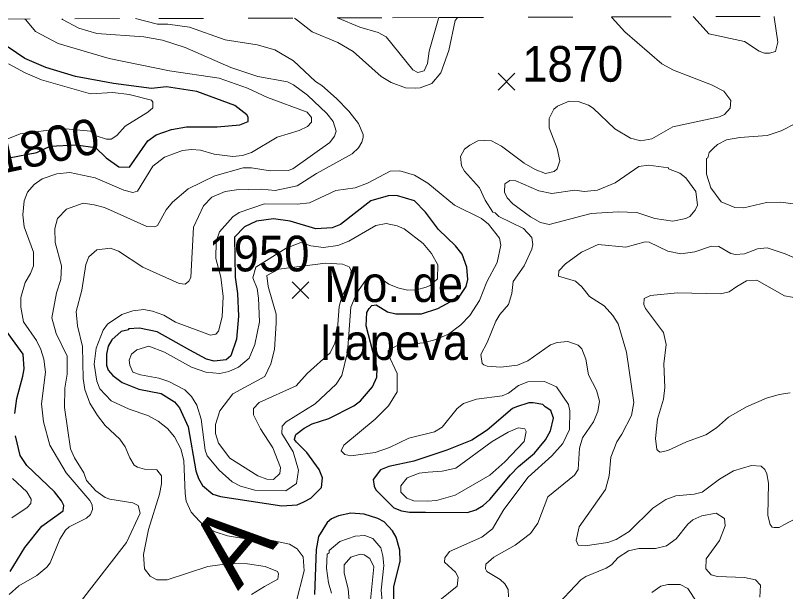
# Model space of a CAD drawing. Extents: x 423 to 448.8, y 7456.3 to 7484.
# Drawn here: x 445.198 to 446.924, y 7482.74 to 7484.031 of the extents above; entities that cross this region are included whole.
import ezdxf
from ezdxf.enums import TextEntityAlignment as Align

# ---------------------------------------------------------------- set-up
doc = ezdxf.new("R2010")
doc.units = 0
doc.header["$LTSCALE"] = 0.032
doc.linetypes.add('SHORT_DASHED', pattern=[2.7, 1.5, -1.2])
for name, color, linetype, lineweight in [('1', 7, 'Continuous', 25), ('2', 7, 'Continuous', 13), ('21', 7, 'Continuous', 25), ('22', 7, 'SHORT_DASHED', 13)]:
    doc.layers.add(name, color=color, linetype=linetype, lineweight=lineweight)
doc.layers.add('61', color=7, linetype='Continuous')

msp = doc.modelspace()

# ---------------------------------------------------------------- linework, layer by layer
at = {"layer": '1'}
for points in [[(445.6501, 7483.7817), (445.7011, 7483.7863), (445.7197, 7483.7933), (445.7197, 7483.8033), (445.7166, 7483.8088), (445.6903, 7483.8296), (445.6052, 7483.8606), (445.5371, 7483.8714), (445.5031, 7483.8675), (445.418, 7483.8784), (445.3329, 7483.8946), (445.2664, 7483.9147), (445.2192, 7483.9348), (445.1821, 7483.9603), (445.1574, 7483.9859), (445.1331, 7484.0209), (445.1317, 7484.0229)], [(445.1842, 7483.7122), (445.2467, 7483.7244), (445.2762, 7483.7381), (445.3337, 7483.741), (445.3776, 7483.7352), (445.4017, 7483.7121), (445.4304, 7483.692), (445.4543, 7483.6912), (445.4954, 7483.7499), (445.5139, 7483.7639), (445.548, 7483.7755), (445.582, 7483.7817), (445.6501, 7483.7817)], [(445.1968, 7483.139), (445.2014, 7483.173), (445.2154, 7483.2225), (445.2177, 7483.2395), (445.2161, 7483.272), (445.1643, 7483.3431)], [(445.1867, 7482.7854), (445.2192, 7482.8388), (445.2579, 7482.8868), (445.3051, 7482.9208), (445.3066, 7482.9329), (445.302, 7482.9432), (445.2857, 7482.9634), (445.2238, 7483.0229), (445.2092, 7483.0453), (445.1983, 7483.0894)], [(446.0461, 7482.7135), (446.0461, 7482.7507), (446.0608, 7482.8079), (446.06, 7482.8327), (446.0514, 7482.8621), (446.043, 7482.8759), (446.0244, 7482.896), (446.0105, 7482.9038), (445.9796, 7482.9139), (445.9502, 7482.9154), (445.9223, 7482.91), (445.9068, 7482.903), (445.8968, 7482.8945), (445.8774, 7482.8636), (445.872, 7482.8342), (445.8682, 7482.7337)]]:
    msp.add_lwpolyline(points, dxfattribs=at)
for points in [[(445.8844, 7482.9734), (445.8867, 7482.9951), (445.879, 7483.0137), (445.8511, 7483.0515), (445.8279, 7483.0747), (445.8236, 7483.081), (445.8236, 7483.0816), (445.8264, 7483.0917), (445.845, 7483.1065), (445.8635, 7483.1157), (445.9007, 7483.1281), (445.9563, 7483.156), (445.9718, 7483.1675), (445.9981, 7483.1992), (446.0082, 7483.2209), (446.0089, 7483.241), (445.9842, 7483.3354), (445.9857, 7483.3656), (445.9911, 7483.3741), (445.9973, 7483.381), (446.0066, 7483.3826), (446.0321, 7483.3671), (446.0507, 7483.3625), (446.1079, 7483.3625), (446.1451, 7483.3741), (446.1822, 7483.3949), (446.1961, 7483.4058), (446.2085, 7483.4235), (446.2123, 7483.4391), (446.21, 7483.4669), (446.1992, 7483.4963), (446.1845, 7483.5149), (446.1466, 7483.5512), (446.1172, 7483.5907), (446.0925, 7483.6154), (446.0523, 7483.6278), (446.0337, 7483.627), (445.995, 7483.6161), (445.9269, 7483.5628), (445.9084, 7483.5551), (445.8713, 7483.5527), (445.814, 7483.5705), (445.7769, 7483.5752), (445.7382, 7483.5698), (445.7119, 7483.5574), (445.6895, 7483.5342), (445.691, 7483.4446), (445.6961, 7483.4077), (445.698, 7483.3571), (445.6934, 7483.306), (445.681, 7483.2681), (445.6709, 7483.2596), (445.6439, 7483.2565), (445.6269, 7483.2611), (445.5889, 7483.2813), (445.5162, 7483.3222), (445.4768, 7483.33), (445.452, 7483.3292), (445.452, 7483.3269), (445.435, 7483.323), (445.4141, 7483.3044), (445.4064, 7483.2897), (445.4025, 7483.272), (445.4025, 7483.2472), (445.4064, 7483.2364), (445.4164, 7483.224), (445.4373, 7483.2086), (445.4753, 7483.1939), (445.5248, 7483.1838), (445.5549, 7483.1652), (445.5657, 7483.1521), (445.5858, 7483.1096), (445.6029, 7483.0106), (445.6083, 7482.9935), (445.6175, 7482.9781), (445.6407, 7482.9587), (445.6577, 7482.9533), (445.7955, 7482.9324), (445.8295, 7482.9347), (445.8449, 7482.9409), (445.8604, 7482.9494)], [(446.1172, 7482.9177), (446.2116, 7482.917), (446.2302, 7482.9231), (446.2464, 7482.9332), (446.261, 7482.9463), (446.3075, 7483.002), (446.3253, 7483.0206), (446.3616, 7483.05), (446.3864, 7483.0802), (446.3972, 7483.1003), (446.4042, 7483.1289), (446.3979, 7483.1458), (446.3856, 7483.1544), (446.3802, 7483.159), (446.3585, 7483.1629), (446.3485, 7483.1629), (446.3214, 7483.1544), (446.3121, 7483.1505), (446.2557, 7483.1018), (446.2209, 7483.0794), (446.1652, 7483.057), (446.0909, 7483.0322), (446.0352, 7483.0206), (446.0167, 7483.0128), (445.9997, 7482.9912), (446.0019, 7482.9765), (446.0058, 7482.968), (446.0461, 7482.9278), (446.0631, 7482.9208), (446.0816, 7482.9177)]]:
    msp.add_lwpolyline(points, close=True, dxfattribs=at)
at = {"layer": '2'}
for points in [[(445.2198, 7484.0232), (445.2215, 7484.0212), (445.2432, 7483.9951), (445.2943, 7483.9681), (445.4087, 7483.9348), (445.5433, 7483.907), (445.6547, 7483.8907), (445.7181, 7483.8683), (445.763, 7483.8474), (445.8519, 7483.8141), (445.862, 7483.8026), (445.862, 7483.7918), (445.8527, 7483.7825), (445.8341, 7483.7732), (445.7846, 7483.7585), (445.7274, 7483.7244), (445.7073, 7483.7175), (445.6856, 7483.7151), (445.6439, 7483.7206), (445.6129, 7483.7291), (445.5928, 7483.7306), (445.5727, 7483.7283), (445.5325, 7483.7136), (445.5062, 7483.6935), (445.4721, 7483.6371), (445.4613, 7483.6347), (445.4412, 7483.6393), (445.377, 7483.6672), (445.3206, 7483.6796), (445.2912, 7483.6765), (445.2587, 7483.6649), (445.2401, 7483.6525), (445.2254, 7483.6355), (445.2177, 7483.6154), (445.2154, 7483.5845), (445.2184, 7483.5574), (445.2386, 7483.5009), (445.2386, 7483.47), (445.2324, 7483.453), (445.22, 7483.4329), (445.2107, 7483.3988), (445.2107, 7483.3772), (445.2169, 7483.3447), (445.2455, 7483.3029), (445.2556, 7483.2828), (445.2618, 7483.2612), (445.2656, 7483.2318), (445.2571, 7483.1606), (445.261, 7483.1204), (445.2757, 7483.0678), (445.312, 7483.0059), (445.3654, 7482.944), (445.3701, 7482.9347), (445.3708, 7482.9239), (445.3669, 7482.9131), (445.3576, 7482.9046), (445.319, 7482.8852), (445.3105, 7482.8775), (445.2981, 7482.8574), (445.2764, 7482.8048), (445.2687, 7482.7947), (445.2463, 7482.7762), (445.2061, 7482.753), (445.1844, 7482.7337)], [(445.8527, 7483.8528), (445.8218, 7483.876), (445.8078, 7483.8822), (445.7413, 7483.8946), (445.681, 7483.9147), (445.5789, 7483.9596), (445.5279, 7483.9758), (445.4861, 7483.9836), (445.3809, 7483.9905), (445.3407, 7484.0029), (445.3043, 7484.0224), (445.3023, 7484.0235)], [(445.7583, 7482.7963), (445.7181, 7482.8025), (445.6779, 7482.8033), (445.6299, 7482.7963), (445.5387, 7482.7661), (445.5155, 7482.7661), (445.5, 7482.7746), (445.4876, 7482.7909), (445.4853, 7482.8234), (445.4969, 7482.8791), (445.5209, 7482.958), (445.5255, 7482.9812), (445.5255, 7482.9997), (445.5155, 7483.0129), (445.4876, 7483.0144), (445.4722, 7483.019), (445.4644, 7483.0237), (445.4551, 7483.0399), (445.4443, 7483.0647), (445.4327, 7483.0817), (445.3995, 7483.1126), (445.3824, 7483.1343), (445.3654, 7483.1622), (445.3538, 7483.1931), (445.3499, 7483.2178), (445.3491, 7483.289), (445.3376, 7483.3354), (445.3345, 7483.3679), (445.3469, 7483.4158), (445.3561, 7483.4731), (445.3631, 7483.4901), (445.3809, 7483.5056), (445.4118, 7483.5094), (445.4296, 7483.5032), (445.4837, 7483.4669), (445.565, 7483.4305), (445.5789, 7483.429), (445.5866, 7483.436), (445.5913, 7483.4437), (445.5975, 7483.5566), (445.6199, 7483.6046), (445.6384, 7483.6239), (445.6686, 7483.6363), (445.6934, 7483.6401), (445.7491, 7483.6417), (445.7807, 7483.6386), (445.8295, 7483.6494), (445.8728, 7483.6773), (445.9532, 7483.7213), (445.9671, 7483.7345), (445.9749, 7483.7469), (445.9772, 7483.7577), (445.9772, 7483.7647), (445.9672, 7483.7887), (445.9455, 7483.8165), (445.9176, 7483.8451), (445.8852, 7483.8745), (445.8705, 7483.883), (445.8218, 7483.9294), (445.78, 7483.9542), (445.7398, 7483.965), (445.6686, 7483.9766), (445.5882, 7484.0052), (445.5402, 7484.0114), (445.517, 7484.0114), (445.4675, 7484.0241)], [(446.1892, 7484.0267), (446.1875, 7484.0246), (446.1837, 7484.0199), (446.1698, 7483.9526), (446.1512, 7483.9023), (446.1312, 7483.8784), (446.1049, 7483.8691), (446.094, 7483.8683), (446.0724, 7483.8691), (446.0399, 7483.8807), (446.0182, 7483.8946), (445.9548, 7483.9503), (445.9208, 7483.9704), (445.8635, 7483.9944), (445.826, 7484.0238), (445.824, 7484.0254)], [(446.1472, 7484.0266), (446.1466, 7484.0245), (446.1257, 7483.9511), (446.1219, 7483.9232), (446.1141, 7483.907), (446.1002, 7483.9031), (446.0886, 7483.9093), (446.029, 7483.9835), (446.0112, 7483.9928), (445.9703, 7484.0052), (445.9199, 7484.0257)], [(446.5337, 7484.0279), (446.5356, 7484.0258), (446.5635, 7483.9944), (446.647, 7483.9224), (446.6726, 7483.9085), (446.7576, 7483.876), (446.7855, 7483.8613), (446.801, 7483.8405), (446.7994, 7483.8234), (446.787, 7483.8095), (446.7762, 7483.8041), (446.671, 7483.7817), (446.6246, 7483.7546), (446.5999, 7483.75), (446.5767, 7483.7562), (446.5411, 7483.777), (446.4931, 7483.8234), (446.4823, 7483.8304), (446.4591, 7483.8382), (446.439, 7483.8389), (446.4127, 7483.8281), (446.4049, 7483.8211), (446.3941, 7483.8002), (446.3941, 7483.7794), (446.4119, 7483.733), (446.4181, 7483.7051), (446.4119, 7483.6873), (446.4057, 7483.6811), (446.3864, 7483.6773), (446.3632, 7483.6858), (446.3384, 7483.7004), (446.2874, 7483.7384), (446.2649, 7483.75), (446.2503, 7483.7507), (446.2348, 7483.75), (446.2162, 7483.7407), (446.2046, 7483.7314), (446.1953, 7483.7152), (446.1977, 7483.6943), (446.2046, 7483.6819), (446.2379, 7483.6447), (446.251, 7483.6169), (446.268, 7483.5906), (446.2735, 7483.5891), (446.2812, 7483.5806), (446.3369, 7483.5535), (446.3554, 7483.5334), (446.3578, 7483.5179), (446.3554, 7483.5071), (446.3384, 7483.47), (446.3137, 7483.4352), (446.3106, 7483.4081), (446.3029, 7483.3834), (446.2835, 7483.3609), (446.275, 7483.3462), (446.2556, 7483.2983), (446.241, 7483.2712), (446.244, 7483.2511), (446.2479, 7483.248), (446.2557, 7483.2449), (446.2858, 7483.2433), (446.323, 7483.2472), (446.3462, 7483.2573), (446.3972, 7483.2928), (446.4119, 7483.2982), (446.4358, 7483.3006), (446.4591, 7483.2921), (446.4676, 7483.2844), (446.4761, 7483.2612), (446.4823, 7483.2256), (446.5001, 7483.1915), (446.507, 7483.1668), (446.5032, 7483.1436), (446.4939, 7483.1204), (446.4691, 7483.0848), (446.4622, 7483.0616), (446.4591, 7483.0137), (446.4513, 7483.0013), (446.391, 7482.9525), (446.3686, 7482.893), (446.3523, 7482.8705), (446.3183, 7482.8442), (446.2704, 7482.8172), (446.2526, 7482.8017), (446.2518, 7482.7909), (446.2549, 7482.7847), (446.2843, 7482.7669), (446.2951, 7482.7576), (446.3021, 7482.7445), (446.3029, 7482.7282)], [(446.8984, 7484.0292), (446.8987, 7484.0271), (446.9062, 7483.9712), (446.9015, 7483.9503), (446.8876, 7483.9464), (446.8768, 7483.9464), (446.8644, 7483.9511), (446.8319, 7483.9727), (446.7522, 7483.9898), (446.7189, 7484.0265), (446.7171, 7484.0285)], [(445.1666, 7483.7484), (445.2094, 7483.7658), (445.3025, 7483.7775), (445.3671, 7483.7719), (445.3793, 7483.7616), (445.4026, 7483.7538), (445.4126, 7483.7538), (445.4257, 7483.7624), (445.4443, 7483.7832), (445.4954, 7483.8141), (445.5062, 7483.8242), (445.5062, 7483.8366), (445.5031, 7483.8412), (445.4536, 7483.8544), (445.4165, 7483.8583), (445.367, 7483.8552), (445.2571, 7483.8869), (445.22, 7483.9023), (445.1828, 7483.9224)], [(445.3414, 7482.7135), (445.4474, 7482.8497), (445.4776, 7482.9154), (445.4737, 7482.9332), (445.4613, 7482.9386), (445.4103, 7482.9471), (445.3995, 7482.951), (445.3785, 7482.9657), (445.3576, 7482.9889), (445.3515, 7483.0059), (445.3306, 7483.0399), (445.3221, 7483.0601), (445.3082, 7483.1529), (445.3089, 7483.1962), (445.3144, 7483.2271), (445.3144, 7483.2673), (445.2896, 7483.3184), (445.2803, 7483.3532), (445.2904, 7483.4097), (445.3004, 7483.4391), (445.302, 7483.47), (445.2873, 7483.5226), (445.2865, 7483.5535), (445.2927, 7483.5759), (445.3128, 7483.5968), (445.35, 7483.6108), (445.3747, 7483.6069), (445.3979, 7483.6007), (445.493, 7483.5582), (445.5108, 7483.5574), (445.517, 7483.5605), (445.5363, 7483.5953), (445.5503, 7483.6131), (445.5851, 7483.6424), (445.6454, 7483.6718), (445.7088, 7483.6896), (445.7274, 7483.6896), (445.7692, 7483.6827), (445.8093, 7483.6835), (445.8202, 7483.6873), (445.9029, 7483.7461), (445.913, 7483.7608), (445.9169, 7483.7716), (445.9107, 7483.7933), (445.896, 7483.8118), (445.8527, 7483.8528)], [(446.9464, 7483.7887), (446.9139, 7483.7724), (446.883, 7483.7624), (446.8211, 7483.7577), (446.7917, 7483.7523), (446.7715, 7483.7422), (446.7622, 7483.7337), (446.753, 7483.7237), (446.7499, 7483.7121), (446.7468, 7483.7105), (446.7468, 7483.6757), (446.7561, 7483.6448), (446.7793, 7483.6138), (446.8102, 7483.6007), (446.8304, 7483.5999), (446.8814, 7483.6123), (446.9123, 7483.613), (446.9417, 7483.6092)], [(446.1334, 7482.7081), (446.1884, 7482.7522), (446.1907, 7482.7723), (446.1845, 7482.7832), (446.1597, 7482.8056), (446.1605, 7482.8156), (446.1713, 7482.8296), (446.2433, 7482.862), (446.2672, 7482.8806), (446.2928, 7482.9239), (446.3469, 7482.9966), (446.4003, 7483.0445), (446.4251, 7483.0716), (446.4397, 7483.1034), (446.4405, 7483.1451), (446.4374, 7483.1591), (446.4104, 7483.1992), (446.384, 7483.2109), (446.3462, 7483.2101), (446.3253, 7483.2016), (446.3029, 7483.1846), (446.2889, 7483.1784), (446.2317, 7483.1714), (446.2023, 7483.1613), (446.1884, 7483.1505), (446.1543, 7483.1088), (446.1373, 7483.0979), (446.0801, 7483.084), (446.0368, 7483.0631), (446.0043, 7483.0515), (445.9502, 7483.0446), (445.9362, 7483.0469), (445.9285, 7483.0554), (445.9339, 7483.0678), (446.0043, 7483.1266), (446.0344, 7483.156), (446.0538, 7483.1877), (446.0538, 7483.1993), (446.0538, 7483.2287), (446.0337, 7483.272), (446.0337, 7483.2805), (446.0554, 7483.2921), (446.1126, 7483.2975), (446.1404, 7483.3052), (446.169, 7483.3168), (446.1961, 7483.3377), (446.2162, 7483.3586), (446.2379, 7483.3926), (446.2549, 7483.4344), (446.2781, 7483.4777), (446.2858, 7483.5164), (446.2827, 7483.5319), (446.258, 7483.5636), (446.2425, 7483.5759), (446.1822, 7483.6061), (446.1226, 7483.6556), (446.0924, 7483.6734), (446.06, 7483.6827), (446.0383, 7483.6819), (445.9873, 7483.6556), (445.9594, 7483.6448), (445.9161, 7483.6386), (445.8573, 7483.6115), (445.8295, 7483.6084), (445.7568, 7483.6092), (445.6996, 7483.5898), (445.6856, 7483.5798), (445.6554, 7483.5465), (445.6485, 7483.5249), (445.6477, 7483.4867), (445.6583, 7483.4447)], [(446.9557, 7483.4824), (446.9232, 7483.497), (446.883, 7483.5102), (446.8613, 7483.5079), (446.8319, 7483.497), (446.8118, 7483.4955), (446.801, 7483.4978), (446.7747, 7483.5133), (446.7577, 7483.514), (446.7205, 7483.5017), (446.6896, 7483.497), (446.6602, 7483.5032), (446.6184, 7483.5233), (446.6091, 7483.5241), (446.5658, 7483.5118), (446.504, 7483.5179), (446.4668, 7483.5009), (446.4305, 7483.4746), (446.4158, 7483.4592), (446.415, 7483.4467), (446.4529, 7483.436), (446.4676, 7483.4228), (446.4846, 7483.4011), (446.5178, 7483.3803), (446.5372, 7483.3586), (446.5488, 7483.3401), (446.5674, 7483.2766), (446.5836, 7483.1637), (446.579, 7483.1343), (446.5573, 7483.0925), (446.5457, 7483.0755), (446.5325, 7483.0415), (446.5287, 7482.9997), (446.5202, 7482.9688), (446.4614, 7482.8853), (446.4544, 7482.8543), (446.4591, 7482.8442), (446.4746, 7482.8427), (446.5256, 7482.8504), (446.5442, 7482.8566), (446.5735, 7482.8744), (446.6262, 7482.927), (446.6556, 7482.9463), (446.678, 7482.9549), (446.719, 7482.958), (446.7367, 7482.9626), (446.7762, 7482.992), (446.8072, 7483.0106), (446.8474, 7483.0229), (446.869, 7483.0213), (446.8775, 7483.0136), (446.8822, 7483.0036), (446.8853, 7482.9827)], [(445.6583, 7483.4447), (445.6636, 7483.4016), (445.6616, 7483.3555), (445.6531, 7483.3238), (445.6477, 7483.3168), (445.6353, 7483.3145), (445.5572, 7483.3439), (445.5309, 7483.3594), (445.5054, 7483.3686), (445.4861, 7483.3725), (445.4613, 7483.3694), (445.4366, 7483.3609), (445.4049, 7483.3393), (445.3948, 7483.3261), (445.3793, 7483.2859), (445.3747, 7483.2495), (445.3809, 7483.2117), (445.3878, 7483.1946), (445.4133, 7483.1675), (445.4536, 7483.149), (445.4954, 7483.1343), (445.5186, 7483.1219), (445.5394, 7483.1057), (445.5549, 7483.0871), (445.5688, 7483.0601), (445.5758, 7483.0338), (445.5789, 7482.9595), (445.5812, 7482.9425), (445.592, 7482.9177), (445.6207, 7482.8876), (445.6462, 7482.8736), (445.6733, 7482.8651), (445.715, 7482.8582), (445.763, 7482.8566), (445.8125, 7482.8466), (445.8295, 7482.8357), (445.8434, 7482.8179), (445.845, 7482.7863), (445.8264, 7482.7135)], [(446.9557, 7483.3965), (446.9216, 7483.4027), (446.8597, 7483.4382), (446.8365, 7483.4367), (446.8148, 7483.4236), (446.7978, 7483.4119), (446.7778, 7483.4073), (446.6819, 7483.4097), (446.6215, 7483.4035), (446.6068, 7483.3965), (446.606, 7483.3834), (446.6099, 7483.3741), (446.6501, 7483.3207), (446.6563, 7483.2936), (446.6509, 7483.2503), (446.6532, 7483.1977), (446.6501, 7483.1714), (446.637, 7483.1266), (446.6323, 7483.0833), (446.6354, 7483.0585), (446.6393, 7483.0546), (446.6432, 7483.0523), (446.6602, 7483.0562), (446.702, 7483.0755), (446.7453, 7483.091), (446.7692, 7483.1072), (446.7963, 7483.1312), (446.8365, 7483.1544), (446.8814, 7483.1737), (446.9093, 7483.1815), (446.934, 7483.1854)], [(445.1906, 7482.9054), (445.2246, 7482.9286), (445.2331, 7482.9378), (445.2339, 7482.9471), (445.2239, 7482.9634), (445.1921, 7482.9935)], [(446.8853, 7482.9827), (446.8845, 7482.9108), (446.8891, 7482.8906), (446.8938, 7482.8845), (446.8984, 7482.8837), (446.9092, 7482.8837), (446.9201, 7482.8899), (446.951, 7482.9061)], [(446.5217, 7482.7924), (446.5341, 7482.8002), (446.5488, 7482.8164), (446.572, 7482.8311), (446.5952, 7482.8365), (446.6324, 7482.8365), (446.6571, 7482.8427), (446.6787, 7482.8582), (446.705, 7482.8914), (446.7159, 7482.9007), (446.736, 7482.91), (446.7685, 7482.9154), (446.787, 7482.9038), (446.7886, 7482.8875), (446.7762, 7482.8543), (446.746, 7482.8133), (446.7453, 7482.7909), (446.7569, 7482.7777), (446.7716, 7482.7739), (446.8319, 7482.7715), (446.8567, 7482.7661), (446.8674, 7482.7545), (446.8659, 7482.7274)], [(446.0205, 7482.7105), (446.0182, 7482.7429), (446.0236, 7482.7986), (446.0213, 7482.8203), (446.0174, 7482.8381), (445.9989, 7482.859), (445.9811, 7482.8659), (445.9594, 7482.8643), (445.9254, 7482.852), (445.9014, 7482.8319), (445.9014, 7482.8272), (445.8968, 7482.8241), (445.8952, 7482.7924), (445.8999, 7482.76), (445.9068, 7482.7368)], [(445.7274, 7482.7337), (445.7568, 7482.7514), (445.7862, 7482.7676), (445.7877, 7482.7801), (445.7854, 7482.7847), (445.7583, 7482.7963)], [(446.4034, 7482.7004), (446.4652, 7482.7661), (446.4761, 7482.7739), (446.5217, 7482.7924)], [(446.7252, 7482.7166), (446.705, 7482.7468), (446.688, 7482.7561), (446.6602, 7482.7561), (446.6447, 7482.7522), (446.6246, 7482.7383)]]:
    msp.add_lwpolyline(points, dxfattribs=at)
for points in [[(446.7217, 7483.5949), (446.7267, 7483.6061), (446.7228, 7483.6363), (446.7004, 7483.6672), (446.6872, 7483.678), (446.6617, 7483.6873), (446.6617, 7483.6896), (446.6169, 7483.6958), (446.5952, 7483.6927), (446.5418, 7483.6564), (446.5024, 7483.6394), (446.473, 7483.6363), (446.4514, 7483.6393), (446.4003, 7483.6324), (446.3709, 7483.6378), (446.3199, 7483.6603), (446.3059, 7483.661), (446.2951, 7483.6541), (446.2943, 7483.6355), (446.3005, 7483.6223), (446.3129, 7483.6092), (446.3523, 7483.5798), (446.3748, 7483.5674), (446.3941, 7483.5628), (446.4885, 7483.5876), (446.5488, 7483.5914), (446.5906, 7483.5898), (446.6308, 7483.5759), (446.671, 7483.5698), (446.7004, 7483.5759), (446.7097, 7483.5806)], [(445.7428, 7483.3973), (445.7398, 7483.4189), (445.7305, 7483.4429), (445.7373, 7483.467), (445.8048, 7483.5098), (445.8378, 7483.5222), (445.8604, 7483.5147), (445.8883, 7483.511), (445.9208, 7483.5156), (445.9455, 7483.5257), (446.0059, 7483.5605), (446.0291, 7483.5651), (446.0538, 7483.5597), (446.0693, 7483.5527), (446.1118, 7483.5202), (446.1303, 7483.4978), (446.1451, 7483.4723), (446.1443, 7483.4413), (446.128, 7483.4259), (446.1188, 7483.422), (446.0971, 7483.4166), (446.077, 7483.4158), (446.0554, 7483.4205), (446.0352, 7483.429), (446.0151, 7483.4429), (446.0028, 7483.4475), (445.988, 7483.4444), (445.9633, 7483.4097), (445.9502, 7483.3772), (445.9424, 7483.2766), (445.93, 7483.224), (445.9169, 7483.2047), (445.8697, 7483.1606), (445.8048, 7483.1203), (445.7962, 7483.1111), (445.7955, 7483.0941), (445.821, 7483.0531), (445.8326, 7483.0121), (445.8279, 7482.9819), (445.804, 7482.9657), (445.7351, 7482.9672), (445.7027, 7482.9765), (445.6841, 7482.9858), (445.6547, 7483.0121), (445.6284, 7483.0446), (445.6238, 7483.057), (445.6145, 7483.1266), (445.6052, 7483.1575), (445.5928, 7483.1776), (445.5781, 7483.1923), (445.5418, 7483.2109), (445.5201, 7483.2186), (445.4784, 7483.2256), (445.4613, 7483.2317), (445.4551, 7483.2472), (445.4536, 7483.2586), (445.4582, 7483.272), (445.4706, 7483.282), (445.4977, 7483.2897), (445.5325, 7483.2766), (445.5928, 7483.2433), (445.6253, 7483.2318), (445.6562, 7483.2287), (445.6764, 7483.2333), (445.698, 7483.2426), (445.722, 7483.2635), (445.7351, 7483.2936), (445.7452, 7483.3447)], [(445.783, 7483.3416), (445.7823, 7483.3617), (445.7645, 7483.4236), (445.7619, 7483.4484), (445.7889, 7483.4624), (445.8929, 7483.4762), (445.9316, 7483.4738), (445.9463, 7483.4676), (445.9509, 7483.4599), (445.9486, 7483.4391), (445.93, 7483.4004), (445.9239, 7483.3787), (445.9192, 7483.3184), (445.9138, 7483.2967), (445.9037, 7483.2751), (445.8519, 7483.2287), (445.8272, 7483.2008), (445.7444, 7483.1637), (445.732, 7483.1505), (445.732, 7483.1359), (445.7475, 7483.1049), (445.7754, 7483.0624), (445.7924, 7483.0183), (445.7908, 7483.0044), (445.7769, 7482.9912), (445.7614, 7482.992), (445.7413, 7482.9997), (445.6786, 7483.0392), (445.6531, 7483.0724), (445.647, 7483.0941), (445.647, 7483.1142), (445.6562, 7483.1451), (445.6856, 7483.183), (445.7575, 7483.2217), (445.7707, 7483.2503), (445.7792, 7483.2828)], [(446.1234, 7483.0074), (446.1544, 7483.0098), (446.1853, 7483.0167), (446.2665, 7483.0763), (446.3021, 7483.0972), (446.3245, 7483.1072), (446.3399, 7483.1049), (446.343, 7483.0987), (446.3384, 7483.0763), (446.2951, 7483.0307), (446.2611, 7483.0012), (446.1837, 7482.9564), (446.142, 7482.944), (446.1219, 7482.9425), (446.0909, 7482.9432), (446.0754, 7482.9494), (446.0623, 7482.9626), (446.0623, 7482.9773), (446.0762, 7482.995), (446.1033, 7483.0051)], [(445.9835, 7482.6005), (445.9406, 7482.5952), (445.9246, 7482.6029), (445.913, 7482.6269), (445.9184, 7482.6548), (445.9409, 7482.6895), (445.9471, 7482.712), (445.944, 7482.746), (445.9347, 7482.7816), (445.9347, 7482.8002), (445.9502, 7482.8172), (445.971, 7482.8241), (445.9795, 7482.8226), (445.9927, 7482.8141), (446.0012, 7482.7955), (445.9919, 7482.6981), (446.0043, 7482.6455), (446.0043, 7482.6285), (445.9965, 7482.6106)]]:
    msp.add_lwpolyline(points, close=True, dxfattribs=at)
at = {"layer": '21'}
for p, q in [((446.2798, 7483.9016), (446.3173, 7483.8641)), ((446.3173, 7483.9016), (446.2798, 7483.8641)), ((445.8184, 7483.4341), (445.8559, 7483.3966)), ((445.8559, 7483.4341), (445.8184, 7483.3966))]:
    msp.add_line(p, q, dxfattribs=at)
at = {"layer": '22'}
for points in [[(445.1317, 7484.0229), (445.5196, 7484.0243), (446.0434, 7484.0262), (446.1472, 7484.0266), (446.5337, 7484.0279)], [(446.5337, 7484.0279), (446.5673, 7484.028), (447.0911, 7484.0299), (447.2235, 7484.0304), (447.3382, 7484.0307), (447.4163, 7484.031), (447.4997, 7484.0313)]]:
    msp.add_lwpolyline(points, dxfattribs=at)

# ---------------------------------------------------------------- texts
at = {"layer": '61', "width": 0.95}
for s, p in [('1870', (446.447, 7483.8827)), ('1950', (445.7441, 7483.4576)), ('Mo. de', (446.046, 7483.3892)), ('Itapeva', (446.046, 7483.2592))]:
    msp.add_text(s, height=0.08, dxfattribs=at).set_placement(p, align=Align.CENTER)
at = {"layer": '61'}
for s, height, rotation, p in [('1800', 0.08, 12.219, (445.2763, 7483.6996)), ('A', 0.16, 49.846, (445.743, 7482.7952))]:
    msp.add_text(s, height=height, rotation=rotation, dxfattribs=at).set_placement(p, align=Align.CENTER)

doc.saveas('drawing.dxf')
